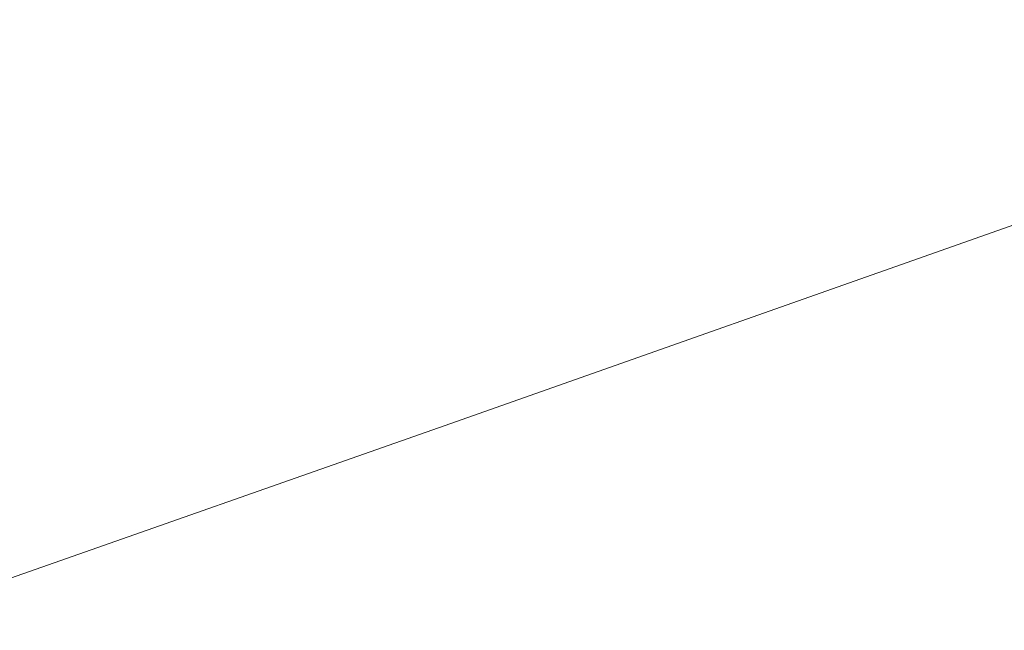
# Model space of a CAD drawing. Extents: x 1620613 to 1693141, y 557269 to 607790.
# Tile 533 of 656: x 1620847.206 to 1620848.551, y 607283.887 to 607284.721. Entities that reach past the tile are written whole.
import ezdxf

# ---------------------------------------------------------------- set-up
doc = ezdxf.new("R2010")
doc.units = 0
doc.header["$LTSCALE"] = 10
doc.header["$MEASUREMENT"] = 0
doc.linetypes.add('DGN Style 2', pattern=[7.346996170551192, 4.408197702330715, -2.938798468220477])
doc.linetypes.add('DGN Style 3', pattern=[10.28579463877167, 7.346996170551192, -2.938798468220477])
for name, color, linetype, lineweight in [('DR_X_Text', 7, 'Continuous', 0), ('DT_X_Contour_Minor', 136, 'DGN Style 3', 0), ('SV_X_Top_of_Bank', 97, 'DGN Style 2', 0)]:
    doc.layers.add(name, color=color, linetype=linetype, lineweight=lineweight)
doc.styles.get("Standard").update_dxf_attribs({"font": 'arial.ttf'})
doc.styles.add('Style-Arial', font='arial.ttf')
doc.dimstyles.get("Standard").update_dxf_attribs({"dimtxt": 0.18, "dimasz": 0.18, "dimexe": 0.18, "dimexo": 0.0625, "dimgap": 0.09, "dimtad": 0, "dimtih": 1, "dimtoh": 1, "dimdec": 4, "dimzin": 0, "dimdsep": 46, "dimtxsty": 'Standard', "dimcen": 0.09, "dimadec": 0, "dimazin": 0, "dimtfac": 1, "dimtdec": 4, "dimtofl": 0, "dimtmove": 0, "dimatfit": 3, "dimfxl": 1, "dimtolj": 1, "dimtzin": 0, "dimarcsym": 0})

# ---------------------------------------------------------------- blocks, each defined once
blk = doc.blocks.new('*U1004')
at = {"layer": 'DT_X_Contour_Minor', "transparency": 33554559, "flags": 128}
for points, elevation in [([(-26.4221577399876, 51.95833175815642), (-27.71982852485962, 51.03469212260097), (-27.97437398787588, 50.85364810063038), (-28.18186575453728, 50.70636159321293), (-28.34230382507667, 50.59283259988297), (-28.4556881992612, 50.51306112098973), (-28.69530826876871, 50.34534719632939), (-28.85981133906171, 50.20753661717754), (-29.17360549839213, 49.91989032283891), (-29.63669074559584, 49.48240831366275), (-30.24906708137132, 48.8950905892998), (-32.08112542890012, 47.12912903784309), (-32.72328845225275, 46.49489483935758), (-33.27573376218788, 45.91666340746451), (-33.73846135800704, 45.39443474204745), (-34.11147124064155, 44.92820884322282), (-34.98654064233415, 43.75961013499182), (-35.37127004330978, 43.30610329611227), (-35.86915619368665, 42.82203181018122), (-36.48019909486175, 42.30739567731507), (-37.20439874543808, 41.76219489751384), (-39.28647348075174, 40.2675732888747), (-39.98611710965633, 39.74158006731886), (-40.52349194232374, 39.28456660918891), (-40.89859798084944, 38.89653291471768), (-41.11143522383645, 38.57747898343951), (-41.46264281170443, 37.81864151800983), (-41.56407973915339, 37.53517833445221), (-41.60498482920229, 37.25391688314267), (-41.58535808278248, 36.97485716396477), (-41.50519949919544, 36.69799917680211), (-40.98988515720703, 35.41113261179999), (-41.36458870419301, 35.2114997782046), (-41.40116681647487, 35.18857666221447), (-41.35031391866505, 35.20536424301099), (-41.21203001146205, 35.26186252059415), (-40.98631509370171, 35.35807149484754), (-40.26783396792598, 35.66757635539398), (-40.02239461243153, 35.74966068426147), (-39.8249373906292, 35.76378502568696), (-39.6754623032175, 35.70994937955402), (-39.57396934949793, 35.58815374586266), (-39.36729765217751, 35.17275207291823), (-39.29846415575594, 35.03223562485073), (-39.24696743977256, 34.92223753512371), (-39.21280750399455, 34.84275780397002), (-39.19598434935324, 34.79379643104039), (-39.17423830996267, 34.70392391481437), (-39.19917079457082, 34.65937235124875), (-39.29027777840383, 34.59312204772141), (-39.44755926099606, 34.50517300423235), (-39.67101524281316, 34.39552522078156), (-40.35513052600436, 34.07419947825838), (-40.58325396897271, 33.96678022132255), (-40.75453783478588, 33.8855167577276), (-40.86898212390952, 33.83040908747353), (-40.92658683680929, 33.80145721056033), (-41.00441330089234, 33.7591265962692), (-41.04055930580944, 33.73462800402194), (-41.09062747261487, 33.69288018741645), (-41.15461780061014, 33.63388314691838), (-41.2325302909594, 33.55763688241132), (-41.45885981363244, 33.33131454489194), (-41.55081032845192, 33.24771939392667), (-41.65691473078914, 33.16667569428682), (-41.77717302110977, 33.08818344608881), (-41.91158519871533, 33.01224264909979), (-42.28888952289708, 32.81313579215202), (-42.41095057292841, 32.74687478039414), (-42.49415548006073, 32.69742188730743), (-42.53850424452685, 32.66477711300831), (-42.54399686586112, 32.64894045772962), (-42.50683566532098, 32.62912020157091), (-42.53423417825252, 32.60898901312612), (-42.64430061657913, 32.56346063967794), (-42.83703498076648, 32.49253508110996), (-43.11243727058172, 32.39621233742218), (-43.95706727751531, 32.10548877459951), (-44.25215094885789, 32.00285932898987), (-44.50392945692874, 31.91301366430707), (-44.71240280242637, 31.83595178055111), (-44.8775709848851, 31.77167367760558), (-45.26027925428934, 31.61731044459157), (-45.38764896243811, 31.56564027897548), (-45.48272688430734, 31.5264022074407), (-45.54551302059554, 31.49959622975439), (-45.5760073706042, 31.48522234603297), (-45.61426992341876, 31.46346811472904), (-45.66447487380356, 31.43806682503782), (-45.78639281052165, 31.37817862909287), (-45.98002373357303, 31.28380352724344), (-46.24536764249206, 31.15494151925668), (-47.04856871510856, 30.7653269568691), (-47.38836151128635, 30.6047740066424), (-47.80533909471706, 30.41532607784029), (-48.29950146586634, 30.19698317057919), (-48.87084862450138, 29.94974528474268), (-50.49735409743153, 29.25191761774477), (-51.13303793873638, 28.97905882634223), (-51.8202103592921, 28.68385320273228), (-52.55887135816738, 28.3663007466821), (-53.3490209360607, 28.02640145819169), (-55.52473791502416, 27.09020757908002), (-56.49371372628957, 26.66848666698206), (-57.76885342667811, 26.10546933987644), (-59.35015701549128, 25.40115559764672), (-61.23762449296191, 24.55554544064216), (-66.6790896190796, 22.11218980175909), (-68.57485017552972, 21.26142299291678), (-70.18103300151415, 20.54163929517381), (-71.49763809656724, 19.95283870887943), (-72.52466546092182, 19.49502123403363), (-74.8773014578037, 18.44881878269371), (-75.91999211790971, 17.98397094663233), (-77.28358709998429, 17.37407927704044), (-78.96808640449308, 16.61914377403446), (-80.97349003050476, 15.71916443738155), (-86.74910546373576, 13.12582776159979), (-88.72374219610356, 12.23877836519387), (-90.31594081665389, 11.52263268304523), (-91.52570132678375, 10.97739071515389), (-92.3530237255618, 10.60305246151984), (-94.04929930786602, 9.832688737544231), (-94.68466071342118, 9.54443124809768), (-95.31853824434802, 9.257431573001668), (-95.95093189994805, 8.971689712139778), (-96.58184168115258, 8.687205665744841), (-98.26228926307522, 7.930258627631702), (-98.89682115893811, 7.644555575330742), (-99.54008116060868, 7.355156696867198), (-100.1920692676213, 7.06206199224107), (-100.8527854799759, 6.765271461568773), (-102.6263328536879, 5.968902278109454), (-103.2449727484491, 5.690073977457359), (-103.7707319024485, 5.450865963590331), (-104.2036103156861, 5.251278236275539), (-104.5436079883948, 5.091310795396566), (-105.3264274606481, 4.717558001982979), (-105.6287788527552, 4.573821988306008), (-105.9487184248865, 4.422928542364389), (-106.2862461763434, 4.264877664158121), (-106.6413621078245, 4.099669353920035), (-107.6117888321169, 3.649570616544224), (-107.9746458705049, 3.481720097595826), (-108.3353969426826, 3.315742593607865), (-108.6940420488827, 3.151638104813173), (-109.0505811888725, 2.989406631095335), (-109.9985442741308, 2.55928672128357), (-110.3086120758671, 2.420033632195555), (-110.5278431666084, 2.324864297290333), (-110.6562375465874, 2.273778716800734), (-110.6937952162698, 2.266776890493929), (-110.6728333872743, 2.306883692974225), (-110.6862926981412, 2.310373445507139), (-110.7423920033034, 2.290762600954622), (-110.8411313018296, 2.24805115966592), (-110.9825105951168, 2.182239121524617), (-111.4163753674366, 1.975939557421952), (-111.5617474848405, 1.90787255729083), (-111.6724652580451, 1.858396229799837), (-111.7485286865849, 1.827510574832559), (-111.7899377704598, 1.815215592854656), (-111.8541562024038, 1.807216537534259), (-111.8952114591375, 1.794595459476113), (-111.9702134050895, 1.76273151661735), (-112.0791620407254, 1.71162470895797), (-112.2220573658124, 1.641275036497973), (-112.6483738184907, 1.428018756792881), (-112.8175543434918, 1.34328058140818), (-113.0053585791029, 1.249008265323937), (-113.2117865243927, 1.145201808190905), (-113.4368381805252, 1.031861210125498), (-114.0618075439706, 0.7169074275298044), (-114.2700324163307, 0.618599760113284), (-114.4259800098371, 0.5598920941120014), (-114.5296503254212, 0.5407844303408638), (-114.5810433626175, 0.5612767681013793), (-114.6483884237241, 0.6687230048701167), (-114.6723631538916, 0.7065127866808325), (-114.6937785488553, 0.7392974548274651), (-114.7126346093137, 0.7670770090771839), (-114.7289313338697, 0.7898514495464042), (-114.799010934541, 0.884453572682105), (-115.0863380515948, 0.9425401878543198), (-115.1710306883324, 0.9323459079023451), (-115.3019684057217, 0.8768688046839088), (-115.4791512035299, 0.7761088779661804), (-115.702579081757, 0.6300661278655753), (-116.3600468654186, 0.180241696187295), (-116.6101513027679, -0.01975269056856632), (-116.8673637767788, -0.2823675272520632), (-117.131684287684, -0.6076028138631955), (-117.4031128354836, -0.995458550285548), (-118.1363996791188, -2.11323444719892), (-118.4312717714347, -2.533009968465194), (-118.765922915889, -2.954004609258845), (-119.1403531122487, -3.376218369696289), (-119.5545623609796, -3.79965124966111), (-120.712159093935, -4.930431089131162), (-121.2576473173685, -5.398751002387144), (-122.025914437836, -5.955625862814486), (-123.0169604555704, -6.601055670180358), (-124.2307853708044, -7.33504042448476), (-127.7646903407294, -9.410406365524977), (-129.0504631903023, -10.16678530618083), (-130.2573530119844, -10.87939767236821), (-131.3853598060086, -11.54824346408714), (-132.4344835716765, -12.17332268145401), (-135.1269695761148, -13.78184516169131), (-136.0246570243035, -14.31878836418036), (-136.6983548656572, -14.72322611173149), (-137.1480630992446, -14.99515840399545), (-137.3737817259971, -15.13458524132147), (-137.677045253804, -15.32971620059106), (-137.9974270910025, -15.53586171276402), (-138.7311249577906, -16.00795002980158), (-139.8781388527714, -16.74598115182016), (-141.4384687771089, -17.74995507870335), (-146.1504366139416, -20.78180929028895), (-147.8899061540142, -21.88109677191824), (-149.5743388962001, -22.90506855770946), (-151.2037348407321, -23.85372464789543), (-152.7780939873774, -24.72706504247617), (-156.9030026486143, -26.95555183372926), (-158.2580997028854, -27.68774060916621), (-159.2297093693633, -28.21294184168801), (-159.8178316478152, -28.53115553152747), (-160.0224665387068, -28.64238167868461), (-160.0568430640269, -28.66300134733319), (-160.0893978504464, -28.68125328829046), (-160.1612798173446, -28.72054435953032), (-160.2724889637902, -28.78087456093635), (-160.4230252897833, -28.8622438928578), (-160.8768917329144, -29.10728095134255), (-161.2334875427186, -29.31818412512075), (-161.9628751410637, -29.7671158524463), (-163.0650545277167, -30.45407613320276), (-164.540025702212, -31.3790649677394), (-168.9703378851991, -34.16307326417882), (-170.4930653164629, -35.11789278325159), (-171.7385134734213, -35.89434511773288), (-172.7066823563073, -36.49243026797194), (-173.3975719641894, -36.91214823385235), (-174.8702385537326, -37.79357323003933), (-175.577311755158, -38.18167739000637), (-176.5940314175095, -38.68492112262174), (-177.9203975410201, -39.30330442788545), (-179.5564101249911, -40.0368273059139), (-184.331972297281, -42.14640774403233), (-185.9600141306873, -42.86267835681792), (-187.2624680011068, -43.4293048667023), (-188.2393339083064, -43.84628727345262), (-188.890611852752, -44.11362557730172), (-190.1932357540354, -44.62700225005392), (-190.8766222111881, -44.90431178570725), (-191.9498136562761, -45.35120788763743), (-193.4128100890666, -45.9676905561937), (-195.265611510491, -46.75375979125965), (-200.7261552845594, -49.0760598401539), (-202.5265453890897, -49.8416973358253), (-203.8323078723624, -50.39688478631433), (-204.6434427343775, -50.74162219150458), (-204.9599499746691, -50.87590955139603), (-205.1444657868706, -50.9534091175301), (-205.4094279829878, -51.06469744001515), (-206.0659277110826, -51.34043773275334), (-207.1139649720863, -51.78062999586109), (-208.5535397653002, -52.38527422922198), (-212.9144559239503, -54.21692814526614), (-214.4953707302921, -54.87517555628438), (-215.9674280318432, -55.47617735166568), (-217.3306278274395, -56.01993353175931), (-218.5849701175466, -56.50644409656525), (-221.7847395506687, -57.72747811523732), (-222.8509311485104, -58.13458622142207), (-223.6496788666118, -58.44013502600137), (-224.1809827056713, -58.64412452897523), (-224.4448426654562, -58.74655473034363), (-224.7918773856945, -58.88428953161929), (-225.0772514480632, -58.99538952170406), (-225.673097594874, -59.22538839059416), (-226.5794158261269, -59.57428613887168), (-227.796206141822, -60.04208276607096), (-231.4549430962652, -61.44807227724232), (-232.9376689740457, -62.02218422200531), (-234.6417938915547, -62.69002792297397), (-236.5673178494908, -63.4516033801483), (-238.7142408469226, -64.3069105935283), (-244.7345675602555, -66.71270550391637), (-246.739514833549, -67.51349833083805), (-248.2391116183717, -68.111530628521), (-249.2333579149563, -68.50680239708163), (-249.72225372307, -68.69931363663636), (-250.3521752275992, -68.94232956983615), (-250.7275681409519, -69.0684500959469), (-251.3813057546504, -69.26454972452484), (-252.313388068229, -69.53062845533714), (-253.523815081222, -69.86668628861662), (-257.1227467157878, -70.85614598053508), (-258.6074759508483, -71.22436795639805), (-260.3624649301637, -71.58693911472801), (-262.3877136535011, -71.94385945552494), (-264.6832221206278, -72.2951289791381), (-271.1649243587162, -73.22431328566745), (-272.2743608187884, -73.87685941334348), (-270.7413935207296, -75.13760956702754), (-266.5660224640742, -77.00656374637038), (-259.7482476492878, -79.48372195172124), (-238.0443097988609, -86.90041586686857), (-230.9031500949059, -89.32110521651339), (-225.7576243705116, -91.02065282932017), (-222.6077326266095, -91.99905870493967), (-221.453474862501, -92.2563228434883), (-221.0362994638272, -91.98083823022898), (-220.7937196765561, -91.94951449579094), (-220.3788618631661, -92.06215675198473), (-219.7917260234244, -92.31876499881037), (-219.0323121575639, -92.71933923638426), (-216.7775044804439, -93.9794918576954), (-215.9991035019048, -94.38683808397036), (-215.3550063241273, -94.66376229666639), (-214.8452129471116, -94.81026449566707), (-214.4697233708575, -94.82634468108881), (-213.0308142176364, -94.59706751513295), (-209.0644522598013, -93.2959824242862), (-208.0970566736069, -93.20292095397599), (-206.8947393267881, -93.48134443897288), (-205.4575002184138, -94.13125287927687), (-203.7853393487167, -95.15264627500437), (-199.0130146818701, -98.3716752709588), (-197.5992905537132, -99.25004037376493), (-196.9373616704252, -99.47086393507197), (-197.0272280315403, -99.03414595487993), (-197.8688896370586, -97.93988643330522), (-201.1157142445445, -94.14513898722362), (-202.1445991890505, -92.86694454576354), (-202.7961355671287, -91.87842180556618), (-203.0703233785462, -91.1795707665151), (-202.9671626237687, -90.77039142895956), (-201.6052657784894, -89.53678849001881), (-196.2946542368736, -87.53550001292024), (-195.1693159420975, -87.08935588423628), (-194.06927743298, -86.60861856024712), (-192.994538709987, -86.09328804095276), (-191.9450997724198, -85.54336432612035), (-189.1803289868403, -84.0307768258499), (-188.1064418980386, -83.47586562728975), (-186.9583587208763, -82.94557265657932), (-185.7360794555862, -82.43989791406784), (-184.4396041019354, -81.9588413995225), (-180.8834083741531, -80.70884833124), (-179.6824118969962, -80.28517202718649), (-178.7465692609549, -79.95163791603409), (-178.0758804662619, -79.70824599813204), (-177.6703455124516, -79.55499627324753), (-176.9424574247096, -79.26651993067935), (-176.675729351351, -79.16141957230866), (-176.4214611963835, -79.06247575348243), (-176.1796529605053, -78.96968847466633), (-175.9503046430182, -78.88305773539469), (-175.3553223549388, -78.6602511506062), (-174.762106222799, -78.4298333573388), (-173.4286945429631, -77.90568491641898), (-171.3550873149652, -77.08780582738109), (-168.5412845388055, -75.9761960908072), (-160.0508830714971, -72.6202625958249), (-157.2561313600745, -71.51578799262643), (-155.2396773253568, -70.71931430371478), (-154.001520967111, -70.2308415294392), (-153.5416622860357, -70.0503696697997), (-153.3531027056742, -69.97977926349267), (-153.2682810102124, -69.9421778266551), (-153.155235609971, -69.88231632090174), (-153.0139665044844, -69.800194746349), (-152.8444736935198, -69.69581310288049), (-152.3548612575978, -69.38778196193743), (-152.1645990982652, -69.27370018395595), (-151.9610219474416, -69.16247820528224), (-151.74412980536, -69.05411602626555), (-151.5139226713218, -68.94861364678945), (-150.8822836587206, -68.6710870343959), (-150.2915771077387, -68.4260573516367), (-148.9931867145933, -67.89911326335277), (-146.9871124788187, -67.09025476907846), (-144.2733544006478, -65.99948186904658), (-136.0930877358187, -62.71486826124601), (-133.3686395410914, -61.62607873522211), (-131.3304949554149, -60.82317036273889), (-129.9786539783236, -60.30614314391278), (-129.313116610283, -60.07499707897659), (-128.4534217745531, -59.83978244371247), (-128.1407040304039, -59.72982814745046), (-127.8473219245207, -59.57637623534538), (-127.573275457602, -59.3794267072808), (-127.3185646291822, -59.13897956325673), (-126.1750305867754, -57.91539845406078), (-125.6638016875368, -57.54778814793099), (-125.5201019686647, -57.45771540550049), (-125.3081009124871, -57.34504445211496), (-125.027798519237, -57.20977528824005), (-124.67919478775, -57.05190791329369), (-123.658516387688, -56.60079729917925), (-123.3162236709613, -56.45018668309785), (-123.0548543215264, -56.33668779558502), (-122.8744083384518, -56.26030063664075), (-122.774885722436, -56.22102520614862), (-122.6173899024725, -56.16577302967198), (-122.578404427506, -56.13100091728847), (-122.5795698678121, -56.06812371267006), (-122.6208862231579, -55.97714141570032), (-122.702353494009, -55.85805402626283), (-123.176219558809, -55.23673432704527), (-123.2689925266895, -55.26020671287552), (-123.27880088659, -55.26118479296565), (-123.2684661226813, -55.25405943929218), (-123.2379882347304, -55.2388306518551), (-123.1873672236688, -55.21549843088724), (-123.0255203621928, -55.14247459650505), (-122.9375661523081, -55.10604744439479), (-122.7950886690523, -55.05153386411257), (-122.5980879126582, -54.97893385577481), (-122.3465638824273, -54.88824741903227), (-121.6031354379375, -54.62230168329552), (-121.3172286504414, -54.51236278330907), (-121.0170796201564, -54.38200538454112), (-120.7026883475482, -54.2312294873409), (-120.3740548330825, -54.06003509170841), (-119.4787091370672, -53.57629203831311), (-119.1806481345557, -53.41567858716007), (-118.9579743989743, -53.29664552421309), (-118.8106879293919, -53.2191928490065), (-118.7387887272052, -53.18332056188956), (-118.6475738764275, -53.14310164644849), (-118.5940182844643, -53.11962995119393), (-118.5017626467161, -53.07937905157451), (-118.370806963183, -53.02234894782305), (-118.2011512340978, -52.94853963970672), (-117.697135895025, -52.72934254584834), (-117.5315163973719, -52.65704004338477), (-117.4126694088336, -52.60453035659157), (-117.3405949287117, -52.57181348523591), (-117.3152929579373, -52.5588894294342), (-117.3101843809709, -52.55081570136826), (-117.2631252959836, -52.52895948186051), (-117.1257794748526, -52.46944611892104), (-116.8981469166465, -52.37227561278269), (-116.5802276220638, -52.23744796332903), (-115.6120605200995, -51.82769804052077), (-115.2194286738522, -51.65870471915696), (-114.7676584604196, -51.45903719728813), (-114.2567498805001, -51.22869547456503), (-113.6867029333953, -50.96767955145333), (-112.0877265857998, -50.23073815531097), (-111.4670962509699, -49.94613143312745), (-110.8044375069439, -49.64501731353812), (-110.0997503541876, -49.32739579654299), (-109.3530347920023, -48.99326688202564), (-107.3057554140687, -48.08024658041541), (-106.5441058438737, -47.74109617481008), (-105.794616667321, -47.40841018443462), (-105.0572878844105, -47.08218860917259), (-104.3321194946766, -46.76243144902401), (-102.4145509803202, -45.91836490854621), (-101.5012583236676, -45.51471419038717), (-100.1995567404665, -44.93681194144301), (-98.50944623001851, -44.18465816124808), (-96.43092679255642, -43.25825285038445), (-90.37032972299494, -40.55550331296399), (-88.25751306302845, -39.61251305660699), (-86.46451088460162, -38.81060444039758), (-84.9913231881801, -38.14977746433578), (-83.8379499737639, -37.63003212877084), (-81.18870737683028, -36.43215342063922), (-80.25277914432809, -36.00904832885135), (-79.43192639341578, -35.63814208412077), (-78.72614912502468, -35.31943468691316), (-78.13544733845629, -35.05292613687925), (-76.71367655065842, -34.4118351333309), (-75.96444420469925, -34.0753918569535), (-74.78307525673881, -33.54688028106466), (-73.16956970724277, -32.82630040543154), (-71.1239275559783, -31.91365223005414), (-65.0926996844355, -29.22383269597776), (-63.05558418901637, -28.31482348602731), (-61.46765860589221, -27.60516050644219), (-60.32892293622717, -27.09484375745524), (-59.63937717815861, -26.78387323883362), (-58.39950837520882, -26.22041349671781), (-57.97896558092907, -26.02894983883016), (-57.64723880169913, -25.8771536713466), (-57.40432803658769, -25.7650249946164), (-57.25023328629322, -25.69256380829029), (-56.95773530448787, -25.55222396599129), (-56.81331861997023, -25.48196517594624), (-56.59944205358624, -25.37644368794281), (-56.31610560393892, -25.23565950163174), (-55.96330927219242, -25.05961261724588), (-54.92990587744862, -24.54313732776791), (-54.55293985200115, -24.35628810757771), (-54.19709432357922, -24.18309691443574), (-53.86236929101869, -24.02356374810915), (-53.54876475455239, -23.87768860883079), (-52.74064665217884, -23.50689893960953), (-52.47525161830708, -23.38610528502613), (-52.28515509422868, -23.30181657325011), (-52.17035707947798, -23.25403280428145), (-52.13085757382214, -23.24275397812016), (-52.12592357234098, -23.26135036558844), (-52.10117963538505, -23.25621700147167), (-52.03064832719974, -23.22686961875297), (-51.91432964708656, -23.17330821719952), (-51.75222359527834, -23.09553279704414), (-51.25889096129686, -22.85584631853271), (-51.05811752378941, -22.75836918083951), (-50.82579668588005, -22.64570262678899), (-50.56192844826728, -22.51784665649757), (-50.2665128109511, -22.37480126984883), (-49.43667457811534, -21.97309435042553), (-49.17018562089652, -21.84487856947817), (-48.99309742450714, -21.7615114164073), (-48.90540998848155, -21.72299289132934), (-48.90712331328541, -21.72932299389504), (-49.03089319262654, -21.80600143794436), (-49.05063169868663, -21.82155339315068), (-49.01701980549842, -21.81070042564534), (-48.93005751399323, -21.77344253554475), (-48.7897448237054, -21.70977972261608), (-48.34444378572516, -21.50480565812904), (-48.17551681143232, -21.45221952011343), (-48.00271166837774, -21.44819165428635), (-47.82602835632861, -21.49272206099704), (-47.64546687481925, -21.58581074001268), (-46.7937975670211, -22.13352721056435), (-42.2364000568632, -18.93331495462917), (-41.3104534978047, -18.22286632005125), (-40.48578418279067, -17.46303995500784), (-39.76239211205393, -16.65383585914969), (-39.140277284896, -15.79525403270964), (-37.61634073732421, -13.43986552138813), (-37.04584322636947, -12.63717082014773), (-36.47730310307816, -11.99562810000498), (-35.91072036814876, -11.51523736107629), (-35.34609502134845, -11.19599860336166), (-33.84303728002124, -10.55956455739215), (-33.33886044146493, -10.34608286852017), (-32.95362323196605, -10.18296333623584), (-32.68732565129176, -10.07020596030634), (-32.53996769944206, -10.00781074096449), (-32.30559933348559, -9.908573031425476), (-31.90467404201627, -9.634235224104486), (-30.87767444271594, -8.885650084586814), (-29.22460053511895, -7.662817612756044), (-26.9454523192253, -5.96573780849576), (-20.03295799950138, -0.8078618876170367), (-17.72287080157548, 0.9096714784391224), (-15.97697994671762, 2.193864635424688), (-14.79528543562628, 3.044717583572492), (-14.17778726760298, 3.462230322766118), (-13.28338727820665, 3.997810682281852), (-12.96057946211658, 4.195819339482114), (-12.66295600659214, 4.388160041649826), (-12.39051691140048, 4.574832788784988), (-12.14326217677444, 4.75583758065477), (-11.51749536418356, 5.230959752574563), (-11.00479138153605, 5.565659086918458), (-9.93600454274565, 6.213415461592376), (-8.311134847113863, 7.174228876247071), (-6.130182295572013, 8.448099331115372), (0.4271349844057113, 12.26249659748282), (2.594258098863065, 13.52337980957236), (4.177639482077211, 14.44523149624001), (5.177279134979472, 15.02805165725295), (5.593177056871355, 15.27184029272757), (5.923915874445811, 15.46990128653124), (6.12780222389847, 15.59505155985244), (6.49140715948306, 15.82195663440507), (7.014730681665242, 16.15061651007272), (7.697772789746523, 16.58103118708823), (11.25797932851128, 18.82706088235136), (20.18971190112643, 20.77616461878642), (21.90178052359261, 21.057118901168), (23.21010100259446, 21.06465157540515), (24.11467333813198, 20.7987626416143), (24.61549753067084, 20.25945209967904), (26.01059809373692, 17.10468581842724)], 2.200041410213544), ([(-28.66335585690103, 51.7220972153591), (-29.30004596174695, 51.26892201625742), (-29.42493632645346, 51.18009445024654), (-29.52674023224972, 51.10782969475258), (-29.60545768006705, 51.05212774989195), (-29.66108866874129, 51.01298861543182), (-29.77865602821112, 50.93070133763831), (-29.85936793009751, 50.86308585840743), (-30.01332811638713, 50.72195487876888), (-30.24053658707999, 50.50730839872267), (-30.54099334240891, 50.21914641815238), (-31.4398757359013, 49.35269380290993), (-31.75494705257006, 49.04151269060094), (-32.02599920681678, 48.7578088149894), (-32.25303219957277, 48.50158217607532), (-32.43604603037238, 48.27283277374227), (-32.86539069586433, 47.69947068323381), (-33.16645912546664, 47.39634373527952), (-33.74765591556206, 46.91698445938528), (-34.60898106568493, 46.26139285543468), (-35.75043457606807, 45.42956892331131), (-39.16781508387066, 42.9763953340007), (-40.31616411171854, 42.11306466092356), (-41.19817581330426, 41.36295283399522), (-41.81385018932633, 40.72605985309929), (-42.16318723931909, 40.20238571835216), (-42.73963627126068, 38.95687982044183), (-42.90612817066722, 38.49162199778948), (-42.97326709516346, 38.02997795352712), (-42.94105304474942, 37.57194768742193), (-42.8094860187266, 37.1175311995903), (-41.96368295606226, 35.00535307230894), (-42.23085186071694, 34.86301205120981), (-42.26887846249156, 34.84078360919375), (-42.26845730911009, 34.83510157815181), (-42.22958840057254, 34.84596595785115), (-42.15227173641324, 34.87337674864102), (-41.70174920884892, 35.03990206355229), (-41.55750328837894, 34.74459908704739), (-41.52192420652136, 34.67397008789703), (-41.47700664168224, 34.58864150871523), (-41.4227505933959, 34.48861334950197), (-41.35915606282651, 34.37388561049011), (-41.04059179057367, 33.80419047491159), (-41.33739384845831, 33.50739783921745), (-41.41715527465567, 33.43902560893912), (-41.52923867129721, 33.36110576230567), (-41.67364403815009, 33.27363829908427), (-41.85037137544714, 33.17662321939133), (-42.36474023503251, 32.90518618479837), (-42.53114278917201, 32.8148543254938), (-42.64457380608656, 32.7474365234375), (-42.70503328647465, 32.70293277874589), (-42.71252122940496, 32.68134309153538), (-42.66186036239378, 32.65432266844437), (-42.67755569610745, 32.63433251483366), (-42.7626373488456, 32.59462737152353), (-42.91710532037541, 32.53520723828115), (-43.14095960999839, 32.45607211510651), (-43.83041947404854, 32.2187584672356), (-44.07882419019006, 32.13194548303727), (-44.30694344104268, 32.04949176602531), (-44.51477722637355, 31.9713973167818), (-44.70232554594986, 31.8976621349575), (-45.17540711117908, 31.70684733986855), (-45.33285409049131, 31.64297570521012), (-45.4503838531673, 31.59447189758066), (-45.52799640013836, 31.56133591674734), (-45.56569173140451, 31.54356776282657), (-45.61298965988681, 31.5166764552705), (-45.67505008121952, 31.48527686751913), (-45.82575790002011, 31.41124658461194), (-46.06511311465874, 31.29458560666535), (-46.39311572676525, 31.1352939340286), (-47.38598588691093, 30.65367521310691), (-47.77893061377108, 30.46683042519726), (-48.21311217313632, 30.26751010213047), (-48.68853056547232, 30.05571424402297), (-49.20518579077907, 29.83144285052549), (-50.63791550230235, 29.21675175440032), (-51.19786635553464, 28.97640033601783), (-51.80317163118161, 28.71636440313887), (-52.45383132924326, 28.4366439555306), (-53.14984545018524, 28.13723899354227), (-55.06635566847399, 27.31257974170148), (-55.97075848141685, 26.91826044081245), (-57.24658425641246, 26.35379697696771), (-58.89383299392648, 25.61918935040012), (-60.91250469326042, 24.71443756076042), (-66.79085984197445, 22.07490723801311), (-68.81696076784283, 21.16555793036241), (-70.48649718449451, 20.41715774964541), (-71.79946909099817, 19.8297066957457), (-72.75587648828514, 19.40320476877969), (-74.83087686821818, 18.4804651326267), (-75.80085483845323, 18.04787272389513), (-77.15453846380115, 17.44215022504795), (-78.89192774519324, 16.66329763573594), (-81.01302268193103, 15.71131495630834), (-87.18088338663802, 12.94185435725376), (-89.27493008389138, 12.00123585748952), (-90.93117464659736, 11.25647580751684), (-92.14961707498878, 10.70757420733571), (-92.93025736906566, 10.35453105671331), (-94.42822864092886, 9.674227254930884), (-94.98931266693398, 9.419668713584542), (-95.5490862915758, 9.16622094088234), (-96.10754951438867, 8.913883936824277), (-96.66470233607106, 8.662657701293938), (-98.14869599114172, 7.994202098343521), (-98.72580298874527, 7.734375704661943), (-99.34412873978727, 7.456238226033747), (-100.0036732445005, 7.159789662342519), (-100.7044365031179, 6.845030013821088), (-102.6280968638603, 5.981256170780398), (-103.2917161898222, 5.682352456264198), (-103.8398288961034, 5.433471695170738), (-104.2724349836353, 5.234613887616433), (-104.5895344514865, 5.085779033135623), (-105.281124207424, 4.755583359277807), (-105.5584339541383, 4.62387002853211), (-105.871670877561, 4.476376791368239), (-106.2208349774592, 4.313103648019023), (-106.6059262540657, 4.134050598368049), (-107.6807392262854, 3.635535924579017), (-108.0726961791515, 3.454136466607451), (-108.4424573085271, 3.283824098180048), (-108.7900226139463, 3.124598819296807), (-109.1153920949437, 2.976460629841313), (-109.9534496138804, 2.596208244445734), (-110.2272938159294, 2.473625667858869), (-110.4202832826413, 2.391067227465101), (-110.5324180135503, 2.348532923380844), (-110.5636980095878, 2.346022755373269), (-110.5393050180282, 2.392694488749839), (-110.5549674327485, 2.396755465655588), (-110.6202494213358, 2.37393459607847), (-110.7351509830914, 2.324231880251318), (-110.8996721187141, 2.247647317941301), (-111.4045545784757, 2.007579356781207), (-111.5737221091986, 1.9283707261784), (-111.7025628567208, 1.870795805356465), (-111.7910768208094, 1.834854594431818), (-111.8392640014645, 1.820547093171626), (-111.9139941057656, 1.811238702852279), (-111.961769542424, 1.796551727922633), (-112.049048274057, 1.759472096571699), (-112.1758303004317, 1.699999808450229), (-112.342115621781, 1.618134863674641), (-112.8382142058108, 1.369971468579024), (-113.0243978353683, 1.276749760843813), (-113.2108747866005, 1.183207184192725), (-113.3976450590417, 1.089343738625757), (-113.5847086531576, 0.9951594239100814), (-114.0839359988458, 0.7435734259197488), (-114.2528334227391, 0.6691401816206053), (-114.3851051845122, 0.6345299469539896), (-114.4807512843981, 0.6397427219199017), (-114.539771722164, 0.6847785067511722), (-114.6483253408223, 0.8579712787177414), (-114.6869702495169, 0.918884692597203), (-114.7214897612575, 0.9717303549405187), (-114.7518838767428, 1.016508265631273), (-114.7781525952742, 1.053218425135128), (-114.8911140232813, 1.205707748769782), (-115.3542570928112, 1.299337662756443), (-115.490773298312, 1.282905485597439), (-115.7018320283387, 1.193481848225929), (-115.9874332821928, 1.031066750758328), (-116.3475770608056, 0.7956601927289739), (-117.4073505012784, 0.07058742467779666), (-117.7788057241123, -0.2034798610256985), (-118.0983413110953, -0.4818771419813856), (-118.3659572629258, -0.7646044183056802), (-118.5816535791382, -1.051661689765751), (-119.0876175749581, -1.822921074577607), (-119.2910777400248, -2.112563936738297), (-119.5219852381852, -2.403047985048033), (-119.7803400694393, -2.6943732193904), (-120.0661422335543, -2.986539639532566), (-120.8648777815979, -3.766771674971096), (-121.3225887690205, -4.137671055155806), (-122.0966700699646, -4.665195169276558), (-123.1871216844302, -5.349344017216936), (-124.5939436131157, -6.190117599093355), (-128.767295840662, -8.641013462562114), (-130.2369261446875, -9.505103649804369), (-131.5158028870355, -10.25920231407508), (-132.6039260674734, -10.90330945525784), (-133.501295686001, -11.43742507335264), (-135.6399432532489, -12.71507802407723), (-136.3582963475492, -13.14499497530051), (-136.909369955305, -13.47650611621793), (-137.2931640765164, -13.70961144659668), (-137.5096787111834, -13.84431096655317), (-137.8640117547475, -14.07230193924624), (-138.2383458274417, -14.31316231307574), (-139.0955982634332, -14.86475020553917), (-140.4357690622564, -15.72706561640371), (-142.2588582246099, -16.90010854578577), (-147.7643204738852, -20.44252638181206), (-149.7222287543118, -21.68669164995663), (-151.4668569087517, -22.7623740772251), (-152.9982049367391, -23.66957366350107), (-154.3162728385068, -24.40829040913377), (-157.5467470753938, -26.15355794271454), (-158.6090805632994, -26.72762390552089), (-159.3732253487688, -27.14087114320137), (-159.8391814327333, -27.39329965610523), (-160.0069488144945, -27.48490944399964), (-160.05674356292, -27.51477724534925), (-160.0897382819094, -27.53356989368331), (-160.1513763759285, -27.56754698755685), (-160.2416578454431, -27.6167085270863), (-160.3605826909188, -27.68105451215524), (-160.7159067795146, -27.87288973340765), (-160.9950793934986, -28.03800213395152), (-161.5661041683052, -28.38946291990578), (-162.4289811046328, -28.92727209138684), (-163.5837102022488, -29.65142964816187), (-167.0521240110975, -31.83098098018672), (-168.3330390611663, -32.63164036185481), (-169.5744738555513, -33.39895500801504), (-170.7764283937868, -34.13292491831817), (-171.9389026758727, -34.83355009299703), (-174.9861937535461, -36.65742424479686), (-176.1557057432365, -37.33081155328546), (-177.3787734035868, -37.98306786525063), (-178.6553967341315, -38.61419318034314), (-179.9855757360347, -39.22418749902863), (-183.604127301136, -40.82266435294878), (-184.953786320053, -41.41113715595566), (-186.2888497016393, -41.97769792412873), (-187.6093174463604, -42.52234665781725), (-188.9151895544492, -43.04508335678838), (-192.378054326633, -44.40983184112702), (-193.6907164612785, -44.93266471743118), (-195.0315542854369, -45.47760198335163), (-196.4005677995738, -46.04464363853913), (-197.7977570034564, -46.6337896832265), (-201.5611624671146, -48.23431832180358), (-202.8068933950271, -48.76405462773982), (-203.7215320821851, -49.15286706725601), (-204.3050785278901, -49.4007556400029), (-204.557532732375, -49.50772034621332), (-204.7892876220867, -49.60506107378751), (-205.122084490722, -49.7448410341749), (-205.9466589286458, -50.09117536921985), (-207.2630109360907, -50.64406407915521), (-209.0711405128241, -51.40350716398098), (-214.5485228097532, -53.70409455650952), (-216.4640158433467, -54.50409027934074), (-218.1024582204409, -55.17863690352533), (-219.4638499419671, -55.72773442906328), (-220.5481910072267, -56.15138285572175), (-223.0703663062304, -57.11384652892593), (-223.9168219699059, -57.43714301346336), (-224.5645574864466, -57.68518471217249), (-225.0135728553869, -57.85797162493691), (-225.2638680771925, -57.95550375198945), (-225.6663618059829, -58.11524970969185), (-225.9325421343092, -58.21920330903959), (-226.429212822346, -58.41125463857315), (-227.1563738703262, -58.69140369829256), (-228.1140252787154, -59.05965048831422), (-230.9750828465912, -60.15910556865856), (-232.2341146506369, -60.64783893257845), (-233.8654168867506, -61.28944771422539), (-235.8689895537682, -62.08393191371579), (-238.244832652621, -63.03129153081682), (-245.0767748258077, -65.76141773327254), (-247.3358571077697, -66.66393429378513), (-248.9891473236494, -67.32388932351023), (-250.0366454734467, -67.74128282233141), (-250.4783515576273, -67.9161147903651), (-250.8485116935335, -68.05891799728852), (-251.1604747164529, -68.15815091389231), (-251.8187436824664, -68.34874725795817), (-252.8233185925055, -68.63070702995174), (-254.1741994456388, -69.00403022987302), (-258.2382896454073, -70.1213766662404), (-259.91491875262, -70.53719098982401), (-261.8967384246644, -70.9466241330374), (-264.1837486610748, -71.34967609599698), (-266.7759494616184, -71.74634687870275), (-274.0954056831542, -72.79562739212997), (-275.3482357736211, -73.53251449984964), (-273.6171338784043, -74.9562154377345), (-268.9020999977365, -77.06673020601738), (-261.203134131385, -79.86405880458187), (-236.6939825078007, -88.23935350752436), (-228.6428515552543, -90.981510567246), (-222.8713224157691, -92.92651071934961), (-219.3793950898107, -94.07435396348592), (-218.1670695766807, -94.42504030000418), (-217.9736706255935, -94.29732798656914), (-217.8612127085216, -94.28280657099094), (-217.6688881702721, -94.33502655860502), (-217.3966970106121, -94.45398794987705), (-217.0446392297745, -94.63969074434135), (-215.9993296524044, -95.22388673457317), (-215.6384696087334, -95.41272896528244), (-215.3398716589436, -95.54110866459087), (-215.1035358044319, -95.60902583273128), (-214.9294620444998, -95.61648046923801), (-214.2623960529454, -95.51018953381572), (-212.4236245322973, -94.90701760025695), (-211.3693692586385, -95.27248518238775), (-208.9946483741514, -96.62739018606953), (-205.2994618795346, -98.9717326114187), (-200.2838097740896, -102.305512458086), (-185.1481166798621, -112.5148419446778), (-180.6644119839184, -115.3006257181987), (-178.5650677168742, -116.0009799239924), (-178.8500838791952, -114.6159045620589), (-181.5194604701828, -111.1453996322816), (-191.8169452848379, -99.1101470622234), (-195.1750249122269, -95.14225500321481), (-197.5261501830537, -92.26501825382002), (-198.8703210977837, -90.47843681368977), (-199.2075376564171, -89.7825106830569), (-198.4316547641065, -89.0797177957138), (-195.4061593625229, -87.93956867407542), (-194.7024538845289, -87.65115346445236), (-193.8879783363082, -87.27454317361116), (-192.9627327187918, -86.8097378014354), (-191.9267170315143, -86.25673734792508), (-189.0163151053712, -84.6644760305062), (-187.885862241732, -84.08033551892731), (-186.6773050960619, -83.52210997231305), (-185.3906436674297, -82.98979939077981), (-184.0258779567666, -82.48340377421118), (-180.2823636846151, -81.167568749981), (-179.0181060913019, -80.7215757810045), (-178.0329690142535, -80.37047314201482), (-177.3269524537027, -80.11426083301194), (-176.9000564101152, -79.95293885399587), (-176.1338276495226, -79.64926735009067), (-175.8762315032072, -79.54731187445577), (-175.6781146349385, -79.46919907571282), (-175.5394770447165, -79.4149289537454), (-175.4603187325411, -79.3845015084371), (-175.3285356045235, -79.33515189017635), (-174.8662217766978, -79.15331559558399), (-173.5781176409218, -78.64481892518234), (-171.4642231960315, -77.80966187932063), (-168.5245384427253, -76.64784445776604), (-159.584325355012, -73.11411749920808), (-156.6458573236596, -71.9527562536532), (-154.5356130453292, -71.11896773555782), (-153.2535925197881, -70.61275194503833), (-152.7997957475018, -70.43410888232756), (-152.6939693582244, -70.39449101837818), (-152.6463643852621, -70.37338774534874), (-152.5829192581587, -70.33979132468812), (-152.503633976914, -70.2937017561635), (-152.408508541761, -70.23511903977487), (-152.1337205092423, -70.06224093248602), (-152.0269385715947, -69.99821415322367), (-151.9126837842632, -69.93579239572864), (-151.7909561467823, -69.87497566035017), (-151.6617556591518, -69.81576394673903), (-151.307257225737, -69.6600060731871), (-150.7865892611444, -69.44654054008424), (-149.4904591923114, -68.92296234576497), (-147.4188670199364, -68.08927149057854), (-144.5718127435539, -66.94546797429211), (-135.9457185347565, -63.48184171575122), (-133.0872926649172, -62.33768157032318), (-130.9815857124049, -61.50292082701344), (-129.6285976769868, -60.97755948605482), (-129.0283285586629, -60.76159754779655), (-128.4312361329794, -60.59823158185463), (-128.1976767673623, -60.5043540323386), (-127.9448179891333, -60.34524585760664), (-127.6726597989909, -60.12090705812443), (-127.3812021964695, -59.83133763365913), (-125.9760347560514, -58.32780886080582), (-125.8161657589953, -58.21285156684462), (-125.7512496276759, -58.17585428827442), (-125.6250165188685, -58.1141298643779), (-125.4374664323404, -58.02767829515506), (-125.1885993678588, -57.91649958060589), (-124.4431978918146, -57.58705348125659), (-124.1611560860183, -57.4587819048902), (-123.8740817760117, -57.32105175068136), (-123.5819749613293, -57.17386301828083), (-123.2848356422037, -57.01721570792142), (-122.485754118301, -56.5868781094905), (-122.2091005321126, -56.43948820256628), (-121.978450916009, -56.32007168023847), (-121.7938052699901, -56.2286285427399), (-121.6551635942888, -56.16515879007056), (-121.1155117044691, -55.93423784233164), (-120.8633052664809, -55.59544713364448), (-120.8215244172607, -55.51844386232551), (-120.8042703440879, -55.43263006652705), (-120.8115430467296, -55.33800574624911), (-120.843342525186, -55.23457090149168), (-120.9608435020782, -54.94699728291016), (-121.000999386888, -54.84809745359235), (-121.0333413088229, -54.767078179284), (-121.0578692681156, -54.70393946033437), (-121.0745832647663, -54.65868129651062), (-121.134349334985, -54.48919782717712), (-120.8391535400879, -54.3255671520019), (-120.7496332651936, -54.27642424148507), (-120.6075849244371, -54.19912294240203), (-120.4130085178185, -54.09366325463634), (-120.165904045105, -53.96004517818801), (-119.4369213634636, -53.56618578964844), (-119.1930260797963, -53.43487928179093), (-119.0080772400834, -53.33635429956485), (-118.8820748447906, -53.2706108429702), (-118.8150188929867, -53.23764891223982), (-118.7147982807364, -53.19345913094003), (-118.6559550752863, -53.16767004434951), (-118.5545909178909, -53.12344512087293), (-118.4107058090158, -53.06078436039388), (-118.2242997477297, -52.97968776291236), (-117.6705223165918, -52.73884905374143), (-117.4885509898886, -52.65940803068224), (-117.3579700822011, -52.60171399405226), (-117.278779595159, -52.56576694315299), (-117.2509795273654, -52.55156687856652), (-117.2453665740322, -52.54269602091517), (-117.2033268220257, -52.52277257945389), (-117.0814172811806, -52.4696553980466), (-116.879637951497, -52.38334447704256), (-116.597988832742, -52.26383981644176), (-115.7404314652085, -51.90090240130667), (-115.3795960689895, -51.74519667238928), (-114.9402579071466, -51.55028254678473), (-114.4224169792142, -51.316160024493), (-113.8260732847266, -51.04282910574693), (-112.1311530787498, -50.26166879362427), (-111.4732828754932, -49.95998472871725), (-110.7708624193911, -49.64080276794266), (-110.0238917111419, -49.30412291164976), (-109.2323707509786, -48.94994515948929), (-107.0622478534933, -47.98214062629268), (-106.2708308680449, -47.62965386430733), (-105.524172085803, -47.29804697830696), (-104.8222715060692, -46.98731996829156), (-104.1651291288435, -46.6974728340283), (-102.4724270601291, -45.95238697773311), (-101.6161663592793, -45.57374351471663), (-100.3169108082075, -44.99662751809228), (-98.57466040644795, -44.22103898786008), (-96.38941515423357, -43.2469779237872), (-89.97143468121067, -40.38485170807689), (-87.75575667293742, -39.39607936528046), (-85.9222080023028, -38.57635699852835), (-84.47078867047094, -37.92568460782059), (-83.4014986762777, -37.44406219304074), (-81.05956447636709, -36.38513572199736), (-80.23220259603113, -36.01111022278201), (-79.50656760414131, -35.68322857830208), (-78.88265950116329, -35.40149078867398), (-78.36047828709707, -35.16589685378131), (-77.10363090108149, -34.59917150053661), (-76.39172531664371, -34.27964198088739), (-75.1986441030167, -33.74609743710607), (-73.52438726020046, -32.99853786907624), (-71.36895478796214, -32.03696327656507), (-64.97956735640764, -29.18741099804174), (-62.83160034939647, -28.22902048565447), (-61.17973990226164, -27.49101315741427), (-60.02398601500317, -26.97338901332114), (-59.36433868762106, -26.67614805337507), (-58.26675456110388, -26.17734973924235), (-57.89447235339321, -26.00785803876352), (-57.60081382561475, -25.87348167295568), (-57.38577897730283, -25.77422064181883), (-57.24936780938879, -25.71007494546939), (-56.99043626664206, -25.58584020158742), (-56.85282068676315, -25.51876037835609), (-56.63417260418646, -25.41069696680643), (-56.33449201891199, -25.26164996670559), (-55.95377893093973, -25.07161937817), (-54.8305006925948, -24.51022635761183), (-54.42835901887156, -24.31061814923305), (-54.06439267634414, -24.13283828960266), (-53.73860166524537, -23.97688677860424), (-53.45098598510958, -23.84276361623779), (-52.73491127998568, -23.51420631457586), (-52.49968865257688, -23.40738071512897), (-52.33107679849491, -23.33332189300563), (-52.22907571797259, -23.2920298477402), (-52.19368541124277, -23.28350457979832), (-52.1881256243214, -23.30445956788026), (-52.1602433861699, -23.29867513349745), (-52.08076651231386, -23.26560558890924), (-51.94969500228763, -23.20525093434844), (-51.76702885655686, -23.11761116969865), (-51.21112628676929, -22.84752498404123), (-50.9964290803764, -22.74327124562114), (-50.76926438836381, -22.63307466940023), (-50.52963221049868, -22.5169352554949), (-50.27753254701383, -22.39485300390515), (-49.58864346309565, -22.06137654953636), (-49.37009269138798, -21.95659541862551), (-49.23110718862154, -21.89235936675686), (-49.17168695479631, -21.86866839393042), (-49.19183198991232, -21.88552250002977), (-49.35163910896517, -21.98452688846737), (-49.3771247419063, -22.00460700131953), (-49.33372630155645, -21.99059404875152), (-49.22144378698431, -21.94248803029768), (-49.04027719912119, -21.86028894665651), (-48.46532086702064, -21.59563396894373), (-48.25667408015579, -21.52164932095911), (-48.06195096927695, -21.49818661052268), (-47.88115153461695, -21.5252458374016), (-47.71427577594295, -21.6028270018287), (-47.28783865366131, -21.87707269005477), (-47.14352265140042, -21.97119530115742), (-47.03040248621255, -22.04787886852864), (-46.94847815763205, -22.10712339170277), (-46.89774966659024, -22.14892887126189), (-46.80406813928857, -22.23715809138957), (-46.77389289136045, -22.26847884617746), (-46.75362829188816, -22.29626919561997), (-46.74327434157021, -22.32052913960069), (-46.7428310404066, -22.34125867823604), (-46.76388714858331, -22.42975891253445), (-46.48259858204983, -22.47773711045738), (-46.3857663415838, -22.45273684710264), (-46.21582186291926, -22.35717397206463), (-45.97276514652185, -22.19104848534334), (-45.65659619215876, -21.95436038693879), (-44.71599599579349, -21.22910864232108), (-44.29573215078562, -20.9127490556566), (-43.74039076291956, -20.50760910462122), (-43.04997183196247, -20.01368878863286), (-42.22447535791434, -19.43098810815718), (-39.84304803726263, -17.75874580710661), (-39.00926831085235, -17.12909249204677), (-38.29399962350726, -16.49431427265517), (-37.6972419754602, -15.85441114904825), (-37.21899536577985, -15.20938312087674), (-36.10168579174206, -13.48247517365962), (-35.68341225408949, -12.89396085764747), (-35.26657382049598, -12.42359887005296), (-34.85117049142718, -12.07138921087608), (-34.4372022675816, -11.83733188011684), (-33.33520047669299, -11.37071543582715), (-32.96555148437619, -11.21419636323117), (-32.68310585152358, -11.09460147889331), (-32.48786357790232, -11.01193078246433), (-32.37982466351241, -10.96618427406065), (-32.20799203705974, -10.89342583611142), (-31.81004378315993, -10.61468690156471), (-30.74507349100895, -9.83303892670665), (-29.01308116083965, -8.548481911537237), (-26.61406679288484, -6.761015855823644), (-19.32733242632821, -1.323894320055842), (-16.91412359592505, 0.4734842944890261), (-15.13954787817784, 1.787778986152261), (-14.00360527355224, 2.618989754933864), (-13.50629578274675, 2.967116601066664), (-13.03164795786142, 3.251342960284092), (-12.84495030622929, 3.368106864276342), (-12.6408432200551, 3.505228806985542), (-12.41932669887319, 3.662708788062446), (-12.18040074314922, 3.840546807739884), (-11.520052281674, 4.341925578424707), (-11.00302574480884, 4.681154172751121), (-9.947207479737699, 5.322805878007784), (-8.352597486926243, 6.266880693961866), (-6.219195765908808, 7.513378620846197), (4.993859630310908, 14.0360228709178), (5.909814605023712, 14.30634518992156), (6.092026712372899, 14.36251355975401), (6.246110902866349, 14.41516624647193), (6.372067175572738, 14.46430325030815), (6.46989553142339, 14.50992457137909), (6.693267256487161, 14.62689385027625), (7.10172760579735, 14.73841521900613), (8.159579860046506, 14.98525236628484), (9.866824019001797, 15.36740529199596), (12.22346008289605, 15.88487399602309), (19.37367879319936, 17.44521157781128), (21.74557896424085, 17.89900309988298), (23.49861544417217, 18.09012447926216), (24.63278823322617, 18.01857571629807), (25.14809733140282, 17.68435681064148), (26.10885784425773, 15.51177158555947)], 2.600041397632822)]:
    blk.add_lwpolyline(points, dxfattribs=dict(at, elevation=elevation))
blk = doc.blocks.new('TerminatorOpen_0.5')
at = {"color": 0, "linetype": 'ByBlock', "lineweight": -2}
for q in [(-1, 0.25), (-1, 0), (-1, -0.25)]:
    blk.add_line((0, 0), q, dxfattribs=at)

msp = doc.modelspace()

# ---------------------------------------------------------------- linework, layer by layer
at = {"layer": 'SV_X_Top_of_Bank', "extrusion": (0.168901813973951, -0.4467975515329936, 0.8785465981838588), "elevation": 3356.978483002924, "flags": 128}
msp.add_lwpolyline([(1730947.770607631, -3965.265990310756), (1730946.805849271, -3964.96904812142), (1730946.663359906, -3964.804005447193), (1730941.67030618, -3965.055207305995), (1730939.350192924, -3965.361981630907), (1730937.749893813, -3967.172645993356), (1730926.574366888, -3968.532772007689), (1730874.446998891, -3968.466137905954), (1730864.586120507, -3969.339779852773), (1730855.732144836, -3969.748913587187), (1730845.815665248, -3968.420788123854), (1730844.088985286, -3969.592587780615), (1730838.536446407, -3969.077424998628), (1730833.231231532, -3969.713117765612)], dxfattribs=at)

# ---------------------------------------------------------------- block references
at = {"layer": 'DT_X_Contour_Minor', "transparency": 33554559}
msp.add_blockref('*U1004', (1621028.060791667, 607365.3311666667, 1050.599958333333), dxfattribs=at)

# ---------------------------------------------------------------- leaders
at = {"layer": 'DR_X_Text', "annotation_type": 0, "has_hookline": 1, "hookline_direction": 1}
msp.add_leader([(1620881.245000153, 607312.333310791, 1046.267599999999), (1620804.679557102, 607276.0227453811, 1046.267599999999), (1620803.279557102, 607276.0227453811, 1046.267599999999)], dimstyle='Standard', override={"dimscale": 10, "dimtxt": 0.14, "dimasz": 0.14, "dimgap": 0.07000000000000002, "dimtad": 0, "dimtxsty": 'Style-Arial', "dimldrblk": 'TerminatorOpen_0.5'}, dxfattribs=at)

doc.saveas('drawing.dxf')
